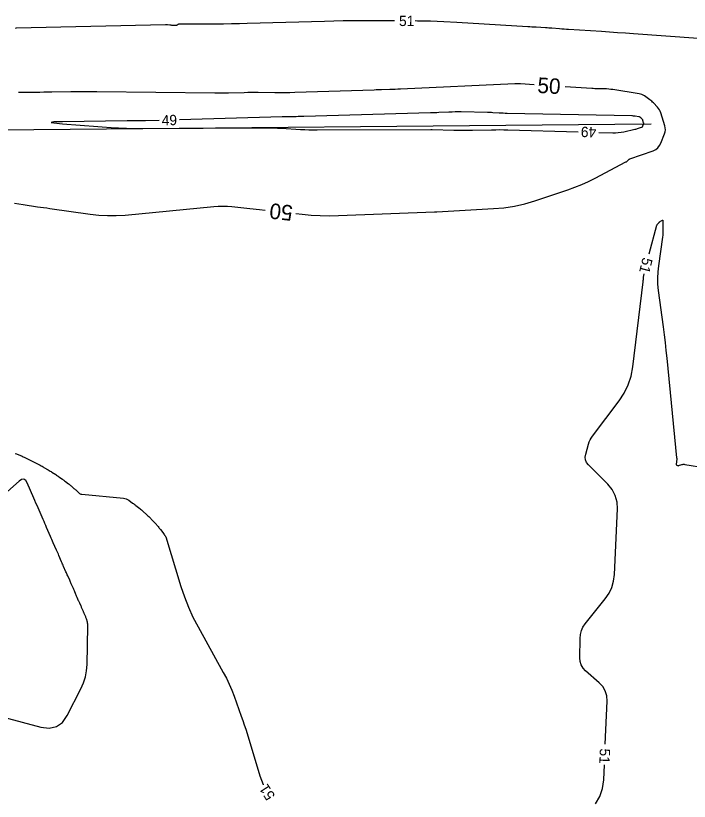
# Model space of a CAD drawing. Extents: x 2384780 to 2405861, y 547869 to 573706.
# Drawn here: x 2391631.6 to 2391762.2, y 552453.7 to 552605.9 of the extents above; entities that cross this region are included whole.
import ezdxf

# ---------------------------------------------------------------- set-up
doc = ezdxf.new("R2010")
doc.units = 0
for name, color, linetype in [('Old_Level_5', 7, 'Continuous'), ('Old_Level_60', 7, 'Continuous'), ('Old_Level_61', 7, 'Continuous')]:
    doc.layers.add(name, color=color, linetype=linetype)

msp = doc.modelspace()

# ---------------------------------------------------------------- linework, layer by layer
at = {"layer": 'Old_Level_5'}
msp.add_line((2391590.4, 552583.40025), (2391754.736, 552584.94575), dxfattribs=at)
at = {"layer": 'Old_Level_60'}
for points in [[(2391705.04025, 552604.85325), (2391698.616, 552604.86025), (2391696.83375, 552604.8555), (2391695.0515, 552604.8375), (2391693.2695, 552604.80625), (2391691.48775, 552604.76175), (2391676.511, 552604.332), (2391674.97475, 552604.29275), (2391673.438, 552604.2635), (2391671.9015, 552604.24425), (2391670.3645, 552604.235), (2391663.319, 552604.21475), (2391663.257, 552604.21025), (2391663.1975, 552604.1965), (2391663.141, 552604.174), (2391663.08725, 552604.14275), (2391662.916, 552604.02525), (2391662.8785, 552604.00325), (2391662.83875, 552603.98775), (2391662.79725, 552603.97875), (2391662.75375, 552603.976), (2391661.9905, 552603.98425), (2391661.8605, 552603.98775), (2391661.73075, 552603.995), (2391661.6015, 552604.00625), (2391661.47225, 552604.0215), (2391661.051, 552604.078), (2391660.9605, 552604.08825), (2391660.87, 552604.095), (2391660.77925, 552604.09825), (2391660.68825, 552604.098), (2391631.75, 552603.4255), (2391631.55325, 552603.40975)], [(2391745.115, 552602.76675), (2391738.77175, 552603.1805), (2391738.326, 552603.2105), (2391737.8805, 552603.242), (2391737.435, 552603.27525), (2391736.98975, 552603.31), (2391735.535, 552603.42675), (2391735.22325, 552603.451), (2391734.91125, 552603.473), (2391734.59925, 552603.493), (2391734.287, 552603.51125), (2391732.449, 552603.6125), (2391732.055, 552603.6345), (2391731.66125, 552603.657), (2391731.2675, 552603.68), (2391730.8735, 552603.70375), (2391717.11, 552604.53775), (2391714.56775, 552604.67275), (2391712.0245, 552604.77), (2391709.47975, 552604.8295), (2391709.04025, 552604.83325)], [(2391763.84925, 552601.47075), (2391751.315, 552602.34775), (2391749.76525, 552602.45525), (2391748.21525, 552602.561), (2391746.66525, 552602.66475), (2391745.115, 552602.76675)], [(2391744.64025, 552583.2675), (2391747.3115, 552583.19275), (2391747.85625, 552583.1935), (2391748.398, 552583.22675), (2391748.93675, 552583.2925), (2391749.47275, 552583.39075), (2391751.6155, 552583.84925), (2391751.79, 552583.8895), (2391751.963, 552583.9355), (2391752.1345, 552583.987), (2391752.3045, 552584.044), (2391752.89075, 552584.25175), (2391752.98425, 552584.29575), (2391753.06225, 552584.35575), (2391753.12475, 552584.43175), (2391753.1715, 552584.524), (2391753.299, 552584.851), (2391753.32025, 552584.9215), (2391753.329, 552584.99225), (2391753.32525, 552585.0635), (2391753.30925, 552585.135), (2391753.168, 552585.59025), (2391753.1465, 552585.64775), (2391753.119, 552585.70175), (2391753.08525, 552585.752), (2391753.0455, 552585.7985), (2391752.9055, 552585.945), (2391752.87475, 552585.97575), (2391752.8425, 552586.0045), (2391752.80925, 552586.032), (2391752.77425, 552586.05775), (2391752.5835, 552586.19175), (2391752.54175, 552586.218), (2391752.49775, 552586.23875), (2391752.4515, 552586.2545), (2391752.40325, 552586.265), (2391751.6455, 552586.38575), (2391751.48275, 552586.40875), (2391751.31975, 552586.42625), (2391751.156, 552586.438), (2391750.99175, 552586.444), (2391726.83525, 552586.92575), (2391726.45875, 552586.93525), (2391726.0825, 552586.949), (2391725.7065, 552586.967), (2391725.33075, 552586.989), (2391724.10325, 552587.06775), (2391723.84, 552587.083), (2391723.57675, 552587.0955), (2391723.3135, 552587.105), (2391723.05, 552587.11175), (2391717.952, 552587.212), (2391717.35975, 552587.21875), (2391716.76725, 552587.2155), (2391716.17525, 552587.20275), (2391715.583, 552587.18025), (2391713.64925, 552587.09025), (2391713.235, 552587.072), (2391712.8205, 552587.0555), (2391712.40575, 552587.041), (2391711.99125, 552587.0285), (2391687.452, 552586.3405), (2391687.08825, 552586.33), (2391686.7245, 552586.31925), (2391686.36075, 552586.308), (2391685.99725, 552586.2965), (2391684.56175, 552586.24975), (2391684.431, 552586.24625), (2391684.3, 552586.24425), (2391684.169, 552586.24375), (2391684.038, 552586.24475), (2391683.61025, 552586.25025), (2391683.5185, 552586.251), (2391683.427, 552586.25075), (2391683.33525, 552586.2495), (2391683.24375, 552586.24725), (2391663.3965, 552585.68575)], [(2391659.398, 552585.57275), (2391656.75125, 552585.49775), (2391656.40025, 552585.4895), (2391656.04925, 552585.485), (2391655.698, 552585.48425), (2391655.347, 552585.48675), (2391653.711, 552585.50775), (2391653.70975, 552585.50775), (2391653.70825, 552585.50775), (2391653.70675, 552585.5075), (2391653.70525, 552585.5075), (2391653.7005, 552585.5075), (2391653.6995, 552585.5075), (2391653.6985, 552585.5075), (2391653.6975, 552585.5075), (2391653.6965, 552585.50725), (2391653.435, 552585.50575), (2391653.379, 552585.50525), (2391653.32275, 552585.50475), (2391653.26675, 552585.50425), (2391653.21075, 552585.5035), (2391640.7055, 552585.328), (2391639.04475, 552585.28), (2391638.48925, 552585.1985), (2391639.03875, 552585.0835), (2391640.6935, 552584.9345)], [(2391640.6935, 552584.9345), (2391650.995, 552584.162), (2391651.52325, 552584.1255), (2391652.052, 552584.096), (2391652.581, 552584.07275), (2391653.11025, 552584.05625), (2391655.57825, 552583.99475), (2391655.57975, 552583.99475), (2391655.58125, 552583.99475), (2391655.5825, 552583.99475), (2391655.584, 552583.99475), (2391655.58875, 552583.99475), (2391655.58975, 552583.99475), (2391655.59075, 552583.99475), (2391655.5915, 552583.99475), (2391655.5925, 552583.99475), (2391680.32775, 552584.16175), (2391680.6065, 552584.1615), (2391680.885, 552584.157), (2391681.16375, 552584.1485), (2391681.442, 552584.13575), (2391682.35175, 552584.087), (2391682.5465, 552584.0765), (2391682.7415, 552584.066), (2391682.93625, 552584.0555), (2391683.13125, 552584.045), (2391686.83975, 552583.84625), (2391687.6345, 552583.80925), (2391688.42975, 552583.78325), (2391689.225, 552583.76825), (2391690.02075, 552583.7645), (2391712.0955, 552583.81425), (2391712.12, 552583.81425), (2391712.14475, 552583.8145), (2391712.16925, 552583.815), (2391712.19375, 552583.8155), (2391712.274, 552583.8175), (2391712.29125, 552583.81775), (2391712.3085, 552583.81775), (2391712.32575, 552583.8175), (2391712.34275, 552583.81725), (2391716.538, 552583.6955), (2391717.437, 552583.67525), (2391718.336, 552583.66675), (2391719.235, 552583.67), (2391720.134, 552583.68475), (2391723.84025, 552583.77), (2391724.6345, 552583.783), (2391725.42875, 552583.78625), (2391726.223, 552583.779), (2391727.017, 552583.762), (2391740.642, 552583.37975)], [(2391754.3705, 552559.73825), (2391755.88625, 552565.2775), (2391755.9125, 552565.35525), (2391755.94775, 552565.42825), (2391755.99175, 552565.496), (2391756.04475, 552565.559), (2391756.23175, 552565.7565), (2391756.27275, 552565.7975), (2391756.316, 552565.8365), (2391756.361, 552565.873), (2391756.408, 552565.90725), (2391756.8585, 552566.21725), (2391756.94275, 552566.26075), (2391757.00325, 552566.25825), (2391757.03925, 552566.21), (2391757.05125, 552566.11575), (2391757.0505, 552564.4235), (2391757.044, 552564.0615), (2391757.0245, 552563.70025), (2391756.9925, 552563.33975), (2391756.94775, 552562.9805), (2391756.1545, 552557.424), (2391756.026, 552556.233), (2391755.97975, 552555.04175), (2391756.01625, 552553.85025), (2391756.13525, 552552.6585), (2391757.0865, 552545.58625), (2391757.28375, 552544.07), (2391757.4675, 552542.55225), (2391757.63775, 552541.033), (2391757.79475, 552539.512), (2391759.697, 552520.2525), (2391759.7, 552520.22225), (2391759.70325, 552520.19175), (2391759.7065, 552520.16125), (2391759.71, 552520.131), (2391759.72175, 552520.03175), (2391759.7235, 552520.0105), (2391759.72425, 552519.989), (2391759.724, 552519.96775), (2391759.7225, 552519.9465), (2391759.62575, 552518.9775), (2391759.62775, 552518.9195), (2391759.6455, 552518.871), (2391759.67925, 552518.83175), (2391759.72925, 552518.80225), (2391759.91875, 552518.721), (2391759.9595, 552518.7075), (2391760.00075, 552518.70175), (2391760.04225, 552518.70375), (2391760.084, 552518.7135), (2391760.719, 552518.92025), (2391760.85575, 552518.95625), (2391760.99375, 552518.9755), (2391761.133, 552518.97825), (2391761.27375, 552518.964), (2391797.905, 552513.15225)], [(2391745.8675, 552464.78725), (2391746.21425, 552473.10275), (2391746.1525, 552474.13025), (2391745.87825, 552475.067), (2391745.39125, 552475.913), (2391744.6915, 552476.668), (2391742.058, 552478.986), (2391741.565, 552479.5145), (2391741.21475, 552480.107), (2391741.00725, 552480.763), (2391740.9425, 552481.483), (2391740.97525, 552485.2365), (2391741.04425, 552486.0185), (2391741.2375, 552486.7565), (2391741.55475, 552487.45025), (2391741.99625, 552488.0995), (2391745.8675, 552492.922), (2391746.601, 552493.99175), (2391747.14175, 552495.134), (2391747.49, 552496.34875), (2391747.646, 552497.63625), (2391748.21725, 552510.31775), (2391748.14875, 552511.67075), (2391747.817, 552512.92175), (2391747.2215, 552514.071), (2391746.36275, 552515.11875), (2391742.6085, 552518.89625), (2391742.2495, 552519.3525), (2391742.041, 552519.84775), (2391741.98275, 552520.38225), (2391742.07525, 552520.9555), (2391742.6225, 552522.89175), (2391742.7575, 552523.29775), (2391742.92825, 552523.68625), (2391743.13425, 552524.057), (2391743.376, 552524.41025), (2391748.5345, 552531.254), (2391749.5295, 552532.765), (2391750.30375, 552534.36525), (2391750.85725, 552536.0545), (2391751.19, 552537.833), (2391753.20375, 552554.33225), (2391753.231, 552554.55775), (2391753.2575, 552554.78325), (2391753.2835, 552555.00875), (2391753.309, 552555.23425), (2391753.37925, 552555.8665)], [(2391631.547, 552521.08925), (2391631.77875, 552521.0225), (2391632.573, 552520.67175), (2391632.743, 552520.59575), (2391632.912, 552520.5185), (2391633.08075, 552520.43975), (2391633.2485, 552520.3595), (2391634.43975, 552519.78375), (2391634.69425, 552519.65925), (2391634.94775, 552519.5325), (2391635.2, 552519.40325), (2391635.451, 552519.2715), (2391636.348, 552518.79575), (2391636.53975, 552518.693), (2391636.73025, 552518.588), (2391636.91975, 552518.48125), (2391637.10825, 552518.37275), (2391637.94675, 552517.883), (2391638.126, 552517.77725), (2391638.304, 552517.6695), (2391638.48075, 552517.56), (2391638.6565, 552517.4485), (2391639.3945, 552516.975), (2391639.55225, 552516.87275), (2391639.7085, 552516.76875), (2391639.864, 552516.663), (2391640.018, 552516.55575), (2391640.68675, 552516.08425), (2391640.8295, 552515.9825), (2391640.971, 552515.879), (2391641.1115, 552515.77375), (2391641.2505, 552515.667), (2391641.857, 552515.196), (2391641.9865, 552515.0945), (2391642.1145, 552514.99125), (2391642.2415, 552514.88675), (2391642.3675, 552514.78075), (2391642.92125, 552514.308), (2391643.03925, 552514.20625), (2391643.156, 552514.10275), (2391643.27175, 552513.998), (2391643.386, 552513.892), (2391643.89575, 552513.4135), (2391644.01, 552513.322), (2391644.134, 552513.25225), (2391644.26825, 552513.20475), (2391644.4125, 552513.17925), (2391652.5175, 552512.38625), (2391652.79075, 552512.342), (2391653.05125, 552512.26375), (2391653.29925, 552512.15175), (2391653.5345, 552512.00575), (2391654.282, 552511.47325), (2391654.44125, 552511.35825), (2391654.599, 552511.24075), (2391654.755, 552511.12125), (2391654.9095, 552510.9995), (2391655.66675, 552510.39325), (2391655.82825, 552510.26225), (2391655.98775, 552510.12925), (2391656.1455, 552509.994), (2391656.3015, 552509.85675), (2391656.97525, 552509.25525), (2391657.11825, 552509.12525), (2391657.25925, 552508.993), (2391657.39825, 552508.85825), (2391657.53475, 552508.72125), (2391658.14875, 552508.09475), (2391658.27925, 552507.9595), (2391658.408, 552507.8225), (2391658.5345, 552507.6835), (2391658.659, 552507.54275), (2391659.22, 552506.89975), (2391659.339, 552506.761), (2391659.45575, 552506.6205), (2391659.57025, 552506.478), (2391659.68225, 552506.3335), (2391660.321, 552505.4975), (2391660.364, 552505.44075), (2391660.40675, 552505.3835), (2391660.44925, 552505.32625), (2391660.4915, 552505.26875), (2391660.6285, 552505.0805), (2391660.656, 552505.03925), (2391660.68, 552504.996), (2391660.7, 552504.951), (2391660.7165, 552504.90425), (2391663.63575, 552495.33375), (2391664.31275, 552493.30475), (2391665.093, 552491.3195), (2391665.9765, 552489.378), (2391666.96325, 552487.48), (2391671.8565, 552478.63825), (2391672.444, 552477.52575), (2391672.9865, 552476.39275), (2391673.48425, 552475.23925), (2391673.937, 552474.06525)], [(2391607.77325, 552475.72), (2391636.52675, 552468.05975), (2391638.13775, 552467.85625), (2391639.52075, 552468.16475), (2391640.676, 552468.9855), (2391641.60325, 552470.31825), (2391644.2605, 552475.50825), (2391644.76225, 552476.6375), (2391645.12825, 552477.801), (2391645.359, 552478.99875), (2391645.454, 552480.23075), (2391645.61625, 552487.639), (2391645.613, 552487.839), (2391645.5945, 552488.037), (2391645.56075, 552488.233), (2391645.51175, 552488.427), (2391645.32625, 552489.0575), (2391645.2845, 552489.19175), (2391645.2385, 552489.3245), (2391645.18825, 552489.45575), (2391645.134, 552489.5855), (2391644.92775, 552490.05575), (2391644.8835, 552490.1565), (2391644.839, 552490.25725), (2391644.7945, 552490.358), (2391644.74975, 552490.4585), (2391644.50625, 552491.0055), (2391644.45425, 552491.12275), (2391644.40225, 552491.24025), (2391644.35075, 552491.35775), (2391644.29925, 552491.47525), (2391644.04475, 552492.05875), (2391643.99, 552492.18375), (2391643.93525, 552492.30875), (2391643.88025, 552492.43375), (2391643.82525, 552492.5585), (2391643.54525, 552493.19225), (2391643.48525, 552493.328), (2391643.4255, 552493.46375), (2391643.3655, 552493.59975), (2391643.30575, 552493.7355), (2391642.997, 552494.43775), (2391642.93075, 552494.588), (2391642.86475, 552494.7385), (2391642.79875, 552494.889), (2391642.73275, 552495.03975), (2391642.388, 552495.82725), (2391642.31425, 552495.996), (2391642.2405, 552496.16475), (2391642.16675, 552496.33375), (2391642.09325, 552496.5025), (2391641.7025, 552497.4), (2391641.61875, 552497.59225), (2391641.53475, 552497.7845), (2391641.45075, 552497.97675), (2391641.3665, 552498.16875), (2391640.917, 552499.1945), (2391640.82075, 552499.41425), (2391640.7245, 552499.63425), (2391640.6285, 552499.85425), (2391640.53275, 552500.07425), (2391640.0045, 552501.287), (2391639.89125, 552501.54675), (2391639.778, 552501.8065), (2391639.6645, 552502.06625), (2391639.551, 552502.326), (2391638.921, 552503.767), (2391638.786, 552504.07575), (2391638.651, 552504.3845), (2391638.51575, 552504.69325), (2391638.3805, 552505.002), (2391637.6095, 552506.761), (2391637.4445, 552507.138), (2391637.27975, 552507.51525), (2391637.115, 552507.8925), (2391636.95075, 552508.26975), (2391635.975, 552510.51175), (2391635.76575, 552510.992), (2391635.55675, 552511.4725), (2391635.3475, 552511.95275), (2391635.1385, 552512.43325), (2391633.866, 552515.355), (2391633.56325, 552515.8465), (2391633.2005, 552516.06875), (2391632.77775, 552516.0215), (2391632.295, 552515.705), (2391623.72075, 552508.162)], [(2391673.937, 552474.06525), (2391675.3425, 552470.197), (2391675.63775, 552469.36625), (2391675.92175, 552468.5315), (2391676.194, 552467.69325), (2391676.45475, 552466.85075), (2391678.9365, 552458.636), (2391679.567, 552456.936), (2391679.5785, 552456.914)], [(2391743.968, 552453.19675), (2391744.8135, 552454.60475), (2391745.35, 552456.15675), (2391745.57825, 552457.853), (2391745.70075, 552460.79075)]]:
    msp.add_lwpolyline(points, dxfattribs=at)
at = {"layer": 'Old_Level_61'}
for points in [[(2391732.11025, 552592.46925), (2391729.475, 552592.63825), (2391729.3655, 552592.64475), (2391729.256, 552592.64975), (2391729.1465, 552592.65375), (2391729.03675, 552592.6565), (2391728.6785, 552592.6635), (2391728.60175, 552592.6645), (2391728.52525, 552592.664), (2391728.4485, 552592.6625), (2391728.37175, 552592.6595), (2391706.1685, 552591.627), (2391705.665, 552591.60475), (2391705.16125, 552591.58475), (2391704.6575, 552591.56725), (2391704.1535, 552591.552), (2391702.5075, 552591.50575), (2391702.15475, 552591.49575), (2391701.802, 552591.48525), (2391701.44925, 552591.47425), (2391701.09675, 552591.463), (2391685.70975, 552590.9635), (2391684.73575, 552590.93725), (2391683.7615, 552590.92225), (2391682.78725, 552590.91825), (2391681.81275, 552590.92525), (2391678.6295, 552590.96625), (2391677.9475, 552590.9715), (2391677.2655, 552590.96975), (2391676.5835, 552590.961), (2391675.9015, 552590.94525), (2391672.8335, 552590.8585), (2391672.176, 552590.84325), (2391671.5185, 552590.83475), (2391670.861, 552590.833), (2391670.2035, 552590.838), (2391647.354, 552591.12875), (2391647.35375, 552591.12875), (2391647.3535, 552591.12875), (2391647.353, 552591.12875), (2391647.35275, 552591.12875), (2391647.35175, 552591.12875), (2391647.3515, 552591.12875), (2391647.35125, 552591.12875), (2391647.351, 552591.12875), (2391647.351, 552591.12875), (2391644.6365, 552591.1115), (2391644.05475, 552591.10725), (2391643.47325, 552591.10175), (2391642.8915, 552591.09525), (2391642.30975, 552591.08775), (2391638.637, 552591.03625), (2391637.85, 552591.026), (2391637.063, 552591.017), (2391636.27575, 552591.00975), (2391635.48875, 552591.004), (2391632.15625, 552590.98275)], [(2391685.9105, 552567.52), (2391687.11025, 552567.38875), (2391688.87925, 552567.228), (2391690.6505, 552567.1325), (2391692.42425, 552567.1025), (2391694.20025, 552567.138), (2391712.79025, 552567.85175), (2391712.8355, 552567.8535), (2391712.88075, 552567.8555), (2391712.926, 552567.85775), (2391712.97125, 552567.86025), (2391713.119, 552567.8685), (2391713.15075, 552567.87025), (2391713.18225, 552567.872), (2391713.214, 552567.87375), (2391713.24575, 552567.8755), (2391724.18375, 552568.484), (2391726.23225, 552568.66575), (2391728.255, 552568.98175), (2391730.252, 552569.432), (2391732.2235, 552570.01675), (2391738.622, 552572.1455), (2391739.9815, 552572.62875), (2391741.31825, 552573.166), (2391742.632, 552573.757), (2391743.92275, 552574.402), (2391749.88075, 552577.5315), (2391749.96075, 552577.5775), (2391750.03625, 552577.6295), (2391750.1075, 552577.68725), (2391750.1745, 552577.751), (2391750.38575, 552577.96825), (2391750.433, 552578.01175), (2391750.48425, 552578.049), (2391750.5395, 552578.08), (2391750.59875, 552578.10475), (2391755.12675, 552579.7095), (2391755.63825, 552579.94975), (2391756.06475, 552580.27775), (2391756.406, 552580.69375), (2391756.66225, 552581.1975), (2391757.35975, 552582.98675), (2391757.4755, 552583.37125), (2391757.523, 552583.75825), (2391757.503, 552584.14775), (2391757.415, 552584.5395), (2391756.6425, 552587.03), (2391756.52525, 552587.34425), (2391756.3745, 552587.63875), (2391756.19025, 552587.9135), (2391755.9725, 552588.16875), (2391755.2065, 552588.96975), (2391755.03875, 552589.13725), (2391754.86325, 552589.29575), (2391754.68025, 552589.4455), (2391754.48975, 552589.5865), (2391753.44675, 552590.3195), (2391753.21725, 552590.4625), (2391752.9765, 552590.57675), (2391752.724, 552590.6625), (2391752.46, 552590.71975), (2391747.342, 552591.5355), (2391746.94, 552591.5925), (2391746.53675, 552591.63575), (2391746.13225, 552591.66475), (2391745.7265, 552591.67975), (2391744.399, 552591.70625), (2391744.1145, 552591.7135), (2391743.83025, 552591.72375), (2391743.54625, 552591.73725), (2391743.26225, 552591.754), (2391738.098, 552592.08525)], [(2391631.412, 552569.5335), (2391632.2535, 552569.39), (2391633.098, 552569.2615), (2391635.86125, 552568.86775), (2391636.45325, 552568.78325), (2391637.0455, 552568.69875), (2391637.6375, 552568.6145), (2391638.22975, 552568.53), (2391646.071, 552567.41225), (2391647.7525, 552567.22275), (2391649.43625, 552567.13375), (2391651.12225, 552567.14475), (2391652.8105, 552567.25625), (2391670.00175, 552568.90025), (2391670.8825, 552568.962), (2391671.763, 552568.9785), (2391672.64325, 552568.94975), (2391673.52325, 552568.87625), (2391676.397, 552568.5615), (2391677.01275, 552568.494), (2391677.6285, 552568.42675), (2391678.2445, 552568.35925), (2391678.86025, 552568.29175), (2391679.94625, 552568.173)]]:
    msp.add_lwpolyline(points, dxfattribs=at)

# ---------------------------------------------------------------- texts
at = {"layer": 'Old_Level_60'}
for s, rotation, p in [('51', 359.7136917, (2391705.9015, 552603.856)), ('49', 1.6207972, (2391659.94575, 552584.58775)), ('49', 178.3933528, (2391744.14875, 552584.28175)), ('51', 255.6416444, (2391753.155, 552559.1555)), ('51', 267.6118583, (2391744.83225, 552463.9635)), ('51', 122.6761639, (2391681.988, 552454.7445))]:
    msp.add_text(s, height=2, rotation=rotation, dxfattribs=at).set_placement(p)
at = {"layer": 'Old_Level_61'}
for rotation, p in [(356.3304667, (2391732.651, 552590.9315)), (173.7526083, (2391685.4395, 552569.0805))]:
    msp.add_text('50', height=3, rotation=rotation, dxfattribs=at).set_placement(p)

doc.saveas('drawing.dxf')
